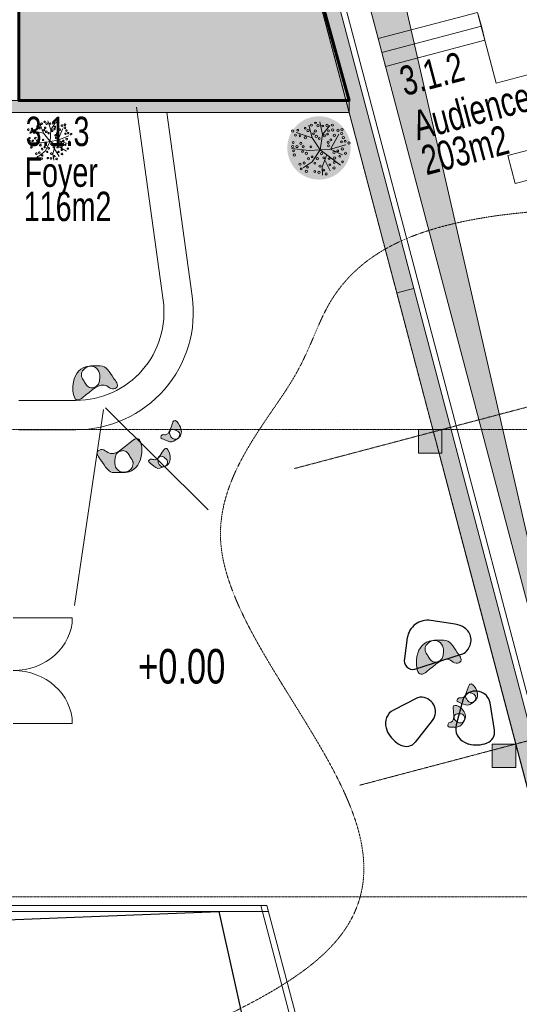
# Model space of a CAD drawing. Header units: millimetres. Extents: x -409347 to -76892, y 286088 to 1850972.
# Tile 325 of 364: x -228075 to -219567, y 1279518 to 1296278. Entities that reach past the tile are written whole.
import ezdxf

# ---------------------------------------------------------------- set-up
doc = ezdxf.new("R2010")
doc.units = ezdxf.units.MM
doc.linetypes.add('DGN Style 2', pattern=[3.08948, 1.853688, -1.235792])
doc.linetypes.add('DGN Style 4', pattern=[4.946257, 2.471584, -1.235792, 0.003089, -1.235792])
for name, color, linetype, lineweight in [('A_BU_CONCRETE_S_FILL', 7, 'Continuous', 0), ('A_BU_DOOR_S', 7, 'Continuous', 0), ('A_BU_FURNITURE_E', 58, 'Continuous', 0), ('A_BU_PIERCING-DOWN', 7, 'Continuous', 0), ('A_P_ALLG_RWO_X_X', 20, 'Continuous', 30), ('A_P_ERSC_TRE_A_X', 251, 'Continuous', 0), ('A_P_TEXT_100_X_T', 80, 'Continuous', 0), ('A_P_WAND_BET_A_X', 25, 'Continuous', 0), ('A_P_WAND_BET_V_X', 131, 'DGN Style 2', 0), ('A_P_WAND_BET_X_X', 251, 'Continuous', 30), ('W_TEXT1', 251, 'Continuous', 13), ('X_SCHRAFFUR 3', 65, 'Continuous', 0), ('Y_MENSCHEN (VOR GLAS)', 30, 'Continuous', 0), ('Z_RAUMSTEMPEL', 251, 'Continuous', 0)]:
    doc.layers.add(name, color=color, linetype=linetype, lineweight=lineweight)
doc.layers.add('A_P_ACHS_HAR_X_X', color=70, linetype='DGN Style 4', lineweight=0, transparency=0.7)
doc.styles.add('H_200-25', font='arial.ttf', dxfattribs={"width": 0.7, "height": 0.5})
doc.styles.add('HPP200-25', font='arial.ttf', dxfattribs={"width": 0.7, "height": 0.5})
doc.styles.add('HPP200-35', font='arial.ttf', dxfattribs={"width": 0.714286, "height": 0.7})

# ---------------------------------------------------------------- blocks, each defined once
blk = doc.blocks.new('*U279')
at = {"layer": 'A_BU_DOOR_S', "transparency": 33554559}
blk.add_line((-0.45, -0.504), (-0.45, 0.504), dxfattribs=at)
at = {"layer": 'A_BU_DOOR_S', "transparency": 33554559, "extrusion": (0, 0, -1)}
blk.add_ellipse((-0.45, -0.504), major_axis=(0, 1.008), ratio=0.892857, start_param=0, end_param=1.570796, dxfattribs=at)
blk = doc.blocks.new('*U280')
at = {"layer": 'A_BU_DOOR_S', "transparency": 33554559}
blk.add_line((-0.45, -0.504), (-0.45, 0.504), dxfattribs=at)
at = {"layer": 'A_BU_DOOR_S', "transparency": 33554559, "extrusion": (0, 0, -1)}
blk.add_ellipse((-0.45, -0.504), major_axis=(0, 1.008), ratio=0.892857, start_param=0, end_param=1.570796, dxfattribs=at)
blk = doc.blocks.new('backstage 2')
at = {"layer": 'A_BU_CONCRETE_S_FILL', "lineweight": 60, "true_color": 0x939598, "transparency": 33554470}
h = blk.add_hatch(color=252, dxfattribs=at)
h.dxf.hatch_style = 1
h.paths.add_polyline_path([(-210117, 1302604), (-211266, 1306956), (-228087, 1302594), (-228087, 1294900), (-222465, 1294900), (-223611, 1299043)])
at = {"color": 252, "lineweight": 60, "true_color": 0x939598}
blk.add_lwpolyline([(-228087, 1302594), (-211266, 1306956), (-210117, 1302604), (-223611, 1299043), (-222465, 1294900), (-228087, 1294900), (-228087, 1302594)], dxfattribs=at)

msp = doc.modelspace()

# ---------------------------------------------------------------- hatches: boundary and pattern name
at = {"layer": 'A_BU_CONCRETE_S_FILL', "ltscale": 4.744342, "extrusion": (0, 0, -1)}
msp.add_hatch(color=256, dxfattribs=at).paths.add_polyline_path([(210675, 1306280), (210861, 1306983), (210860, 1306983), (210931, 1307251), (210931, 1307251), (210957, 1307348), (211551, 1307191), (211525, 1307095), (211940, 1306985), (211966, 1307082), (212896, 1306836), (212871, 1306739), (213261, 1306636), (213287, 1306733), (214216, 1306488), (214191, 1306391), (214608, 1306281), (214633, 1306378), (215562, 1306132), (215536, 1306036), (215929, 1305932), (215954, 1306029), (216882, 1305784), (216856, 1305687), (217275, 1305577), (217301, 1305673), (218227, 1305429), (218202, 1305332), (218596, 1305228), (218622, 1305325), (219547, 1305080), (219522, 1304984), (219943, 1304873), (219968, 1304969), (220893, 1304725), (220867, 1304629), (221264, 1304524), (221289, 1304621), (222213, 1304377), (222187, 1304280), (222610, 1304168), (222636, 1304265), (223558, 1304022), (223533, 1303925), (223931, 1303820), (223956, 1303916), (224878, 1303673), (224852, 1303577), (225278, 1303464), (225303, 1303561), (226198, 1303325), (226172, 1303228), (226598, 1303116), (226624, 1303212), (227518, 1302976), (227492, 1302880), (227919, 1302767), (227936, 1302762), (227936, 1302555), (211266, 1306956), (210117, 1302604), (212298, 1302028), (212222, 1301738), (210041, 1302314), (205133, 1283721), (218337, 1280236), (219028, 1282853), (221364, 1291705), (221654, 1291629), (219318, 1282776), (218806, 1280839), (218516, 1280916), (218312, 1280139), (205108, 1283624), (204725, 1282174), (217929, 1278689), (218516, 1280916), (218806, 1280839), (218219, 1278612), (223209, 1277295), (223197, 1277247), (223526, 1277160), (223424, 1276773), (223095, 1276860), (223095, 1276860), (222837, 1276928), (222837, 1276928), (222532, 1277008), (222596, 1277250), (222168, 1277363), (222104, 1277121), (221770, 1277209), (221770, 1277209), (221517, 1277276), (221517, 1277276), (221211, 1277357), (221275, 1277599), (220848, 1277711), (220784, 1277470), (220465, 1277554), (220465, 1277554), (220196, 1277625), (220196, 1277625), (219891, 1277706), (219954, 1277947), (219528, 1278060), (219464, 1277818), (219130, 1277906), (219130, 1277906), (218876, 1277973), (218876, 1277973), (218570, 1278054), (218634, 1278296), (218208, 1278408), (218145, 1278167), (217810, 1278255), (217810, 1278255), (217530, 1278329), (217530, 1278329), (217223, 1278410), (217287, 1278652), (216889, 1278757), (216825, 1278515), (216489, 1278604), (216489, 1278604), (216210, 1278677), (216210, 1278677), (215902, 1278758), (215966, 1279000), (215543, 1279112), (215479, 1278870), (215143, 1278959), (215143, 1278959), (214864, 1279033), (214864, 1279033), (214556, 1279114), (214620, 1279356), (214223, 1279460), (214159, 1279219), (213823, 1279307), (213823, 1279307), (213543, 1279381), (213543, 1279381), (213235, 1279463), (213299, 1279704), (212878, 1279816), (212814, 1279574), (212477, 1279663), (212477, 1279663), (212197, 1279737), (212197, 1279737), (211888, 1279818), (211952, 1280060), (211558, 1280164), (211494, 1279922), (211156, 1280011), (211156, 1280011), (210877, 1280085), (210877, 1280085), (210567, 1280167), (210631, 1280409), (210212, 1280519), (210148, 1280277), (209810, 1280367), (209810, 1280367), (209531, 1280440), (209531, 1280440), (209221, 1280522), (209285, 1280764), (208892, 1280868), (208829, 1280626), (208490, 1280715), (208490, 1280715), (208210, 1280789), (208210, 1280789), (207900, 1280871), (207964, 1281113), (207547, 1281223), (207483, 1280981), (207144, 1281071), (207144, 1281071), (206864, 1281144), (206864, 1281144), (206553, 1281226), (206617, 1281468), (206227, 1281571), (206163, 1281329), (205824, 1281419), (205824, 1281419), (205544, 1281493), (205544, 1281493), (205233, 1281575), (205296, 1281817), (204881, 1281926), (204818, 1281685), (204477, 1281774), (204477, 1281774), (204224, 1281841), (204132, 1281866), (204354, 1282707), (204446, 1282683), (204453, 1282711), (204453, 1282711), (204649, 1283452), (204649, 1283452), (204716, 1283705), (204716, 1283705), (204795, 1284004), (204988, 1283953), (205097, 1284366), (204904, 1284417), (204997, 1284772), (204997, 1284772), (205064, 1285026), (205064, 1285026), (205143, 1285325), (205336, 1285274), (205445, 1285686), (205252, 1285737), (205346, 1286092), (205346, 1286092), (205413, 1286346), (205413, 1286346), (205492, 1286646), (205685, 1286595), (205793, 1287006), (205600, 1287057), (205690, 1287398), (205690, 1287398), (205761, 1287666), (205761, 1287666), (205841, 1287966), (206034, 1287915), (206142, 1288326), (205949, 1288376), (206043, 1288733), (206043, 1288733), (206110, 1288987), (206110, 1288987), (206189, 1289287), (206382, 1289236), (206490, 1289645), (206297, 1289696), (206391, 1290053), (206391, 1290053), (206465, 1290333), (206465, 1290333), (206545, 1290634), (206738, 1290583), (206838, 1290965), (206646, 1291016), (206740, 1291373), (206740, 1291373), (206814, 1291653), (206814, 1291653), (206893, 1291955), (207086, 1291904), (207194, 1292311), (207001, 1292362), (207095, 1292720), (207095, 1292720), (207169, 1292999), (207169, 1292999), (207249, 1293301), (207442, 1293250), (207542, 1293631), (207349, 1293681), (207444, 1294040), (207444, 1294040), (207518, 1294319), (207518, 1294319), (207598, 1294622), (207790, 1294571), (207897, 1294976), (207704, 1295027), (207799, 1295386), (207799, 1295386), (207873, 1295666), (207873, 1295666), (207953, 1295969), (208146, 1295918), (208245, 1296296), (208053, 1296347), (208148, 1296706), (208148, 1296706), (208221, 1296986), (208222, 1296986), (208302, 1297290), (208494, 1297239), (208601, 1297642), (208408, 1297692), (208503, 1298052), (208503, 1298052), (208577, 1298332), (208577, 1298332), (208657, 1298636), (208850, 1298585), (208949, 1298961), (208757, 1299012), (208852, 1299373), (208852, 1299373), (208925, 1299652), (208925, 1299652), (209006, 1299957), (209198, 1299906), (209304, 1300307), (209112, 1300358), (209207, 1300719), (209207, 1300719), (209281, 1300998), (209281, 1300998), (209361, 1301304), (209554, 1301253), (209652, 1301627), (209460, 1301678), (209556, 1302039), (209555, 1302039), (209629, 1302319), (209629, 1302319), (209710, 1302625), (209902, 1302574), (210008, 1302973), (209815, 1303023), (209911, 1303385), (209911, 1303385), (209978, 1303639), (209978, 1303639), (210059, 1303945), (210251, 1303895), (210356, 1304292), (210164, 1304343), (210259, 1304706), (210259, 1304706), (210326, 1304959), (210326, 1304959), (210407, 1305266), (210600, 1305216), (210704, 1305612), (210512, 1305663), (210608, 1306026), (210608, 1306026), (210675, 1306280)], flags=0)
at = {"layer": 'A_BU_CONCRETE_S_FILL', "ltscale": 4.744342}
msp.add_hatch(color=256, dxfattribs=at).paths.add_polyline_path([(-221654, 1291629), (-223534, 1298753), (-223534, 1298753), (-223611, 1299043), (-223321, 1299119), (-221145, 1299693), (-221069, 1299403), (-223244, 1298829), (-221364, 1291705)], flags=0)
at = {"layer": 'A_BU_CONCRETE_S_FILL'}
msp.add_hatch(color=256, dxfattribs=at).paths.add_polyline_path([(-228287, 1294700), (-228287, 1294900), (-222465, 1294900), (-222465, 1294700)], flags=0)
for points in [[(-220885, 1289302), (-221285, 1289302), (-221285, 1288902), (-220885, 1288902)], [(-219627, 1283949), (-220027, 1283949), (-220027, 1283549), (-219627, 1283549)]]:
    msp.add_hatch(color=256, dxfattribs=at).paths.add_polyline_path(points)
at = {"layer": 'A_BU_PIERCING-DOWN'}
msp.add_hatch(color=256, dxfattribs=at).paths.add_polyline_path([(-217485, 1278968), (-222633, 1298473), (-210396, 1301703), (-221854, 1298058)])
at = {"layer": 'X_SCHRAFFUR 3', "transparency": 33554559}
h = msp.add_hatch(color=256, dxfattribs=at)
edge = h.paths.add_edge_path()
edge.add_ellipse((-227574, 1294227), major_axis=(-285, 285), ratio=1, start_angle=193.9885, end_angle=553.9885)
h = msp.add_hatch(color=256, dxfattribs=at)
edge = h.paths.add_edge_path()
edge.add_arc((-222979, 1294095), 539, -37.0306, 322.9694)
at = {"layer": 'Y_MENSCHEN (VOR GLAS)', "linetype": 'Continuous', "transparency": 33554559, "extrusion": (0, 0, -1)}
h = msp.add_hatch(color=256, dxfattribs=at)
edge = h.paths.add_edge_path()
edge.add_spline(control_points=[(226704, 1290386), (226601, 1290390), (226525, 1290228), (226364, 1290035), (226510, 1289971), (226682, 1290154), (226887, 1289921), (227144, 1289754), (227213, 1290137), (227018, 1290411), (226788, 1290382), (226704, 1290386)], knot_values=[0, 0, 0, 0, 0.14717, 0.223427, 0.264495, 0.315541, 0.530984, 0.576721, 0.696815, 0.881374, 1, 1, 1, 1], degree=3, periodic=0)
edge = h.paths.add_edge_path(flags=16)
edge.add_spline(control_points=[(226901, 1290375), (226943, 1290365), (227010, 1290317), (227034, 1290205), (226979, 1290130), (226942, 1290055), (226877, 1290005), (226797, 1290017), (226726, 1290062), (226715, 1290160), (226699, 1290267), (226779, 1290377), (226867, 1290382), (226901, 1290375)], knot_values=[0, 0, 0, 0, 0.121659, 0.207681, 0.296391, 0.37264, 0.453094, 0.504047, 0.594724, 0.666593, 0.772199, 0.899184, 1, 1, 1, 1], degree=3, periodic=0)
h = msp.add_hatch(color=256, dxfattribs=at)
edge = h.paths.add_edge_path()
edge.add_spline(control_points=[(225451, 1289103), (225493, 1289072), (225570, 1289119), (225690, 1289155), (225647, 1289222), (225525, 1289193), (225503, 1289347), (225442, 1289488), (225308, 1289346), (225314, 1289179), (225418, 1289127), (225451, 1289103)], knot_values=[0, 0, 0, 0, 0.14717, 0.223427, 0.264495, 0.315541, 0.530984, 0.576721, 0.696815, 0.881374, 1, 1, 1, 1], degree=3, periodic=0)
edge = h.paths.add_edge_path(flags=16)
edge.add_spline(control_points=[(225372, 1289162), (225358, 1289177), (225343, 1289215), (225364, 1289269), (225407, 1289285), (225444, 1289306), (225485, 1289309), (225514, 1289282), (225532, 1289244), (225509, 1289200), (225486, 1289151), (225423, 1289127), (225385, 1289149), (225372, 1289162)], knot_values=[0, 0, 0, 0, 0.121659, 0.207681, 0.296391, 0.37264, 0.453094, 0.504047, 0.594724, 0.666593, 0.772199, 0.899184, 1, 1, 1, 1], degree=3, periodic=0)
h = msp.add_hatch(color=256, dxfattribs=at)
edge = h.paths.add_edge_path()
edge.add_spline(control_points=[(226462, 1288568), (226565, 1288564), (226641, 1288726), (226802, 1288919), (226657, 1288983), (226485, 1288800), (226279, 1289034), (226022, 1289200), (225953, 1288817), (226148, 1288543), (226379, 1288572), (226462, 1288568)], knot_values=[0, 0, 0, 0, 0.14717, 0.223427, 0.264495, 0.315541, 0.530984, 0.576721, 0.696815, 0.881374, 1, 1, 1, 1], degree=3, periodic=0)
edge = h.paths.add_edge_path(flags=16)
edge.add_spline(control_points=[(226265, 1288580), (226223, 1288589), (226156, 1288637), (226132, 1288749), (226188, 1288824), (226225, 1288899), (226290, 1288949), (226369, 1288937), (226440, 1288892), (226452, 1288794), (226467, 1288688), (226387, 1288577), (226300, 1288572), (226265, 1288580)], knot_values=[0, 0, 0, 0, 0.121659, 0.207681, 0.296391, 0.37264, 0.453094, 0.504047, 0.594724, 0.666593, 0.772199, 0.899184, 1, 1, 1, 1], degree=3, periodic=0)
h = msp.add_hatch(color=256, dxfattribs=at)
edge = h.paths.add_edge_path()
edge.add_spline(control_points=[(225686, 1288645), (225734, 1288626), (225796, 1288691), (225902, 1288758), (225843, 1288811), (225733, 1288751), (225672, 1288894), (225576, 1289014), (225483, 1288842), (225533, 1288682), (225647, 1288659), (225686, 1288645)], knot_values=[0, 0, 0, 0, 0.14717, 0.223427, 0.264495, 0.315541, 0.530984, 0.576721, 0.696815, 0.881374, 1, 1, 1, 1], degree=3, periodic=0)
edge = h.paths.add_edge_path(flags=16)
edge.add_spline(control_points=[(225594, 1288681), (225576, 1288692), (225552, 1288725), (225558, 1288782), (225596, 1288809), (225625, 1288839), (225664, 1288853), (225700, 1288834), (225726, 1288802), (225716, 1288754), (225707, 1288700), (225652, 1288660), (225609, 1288672), (225594, 1288681)], knot_values=[0, 0, 0, 0, 0.121659, 0.207681, 0.296391, 0.37264, 0.453094, 0.504047, 0.594724, 0.666593, 0.772199, 0.899184, 1, 1, 1, 1], degree=3, periodic=0)
h = msp.add_hatch(color=256, dxfattribs=at)
edge = h.paths.add_edge_path()
edge.add_spline(control_points=[(220853, 1285716), (220749, 1285721), (220673, 1285559), (220512, 1285365), (220658, 1285302), (220830, 1285485), (221035, 1285251), (221292, 1285084), (221361, 1285468), (221166, 1285741), (220936, 1285713), (220853, 1285716)], knot_values=[0, 0, 0, 0, 0.14717, 0.223427, 0.264495, 0.315541, 0.530984, 0.576721, 0.696815, 0.881374, 1, 1, 1, 1], degree=3, periodic=0)
edge = h.paths.add_edge_path(flags=16)
edge.add_spline(control_points=[(221049, 1285705), (221091, 1285695), (221158, 1285648), (221182, 1285535), (221127, 1285461), (221090, 1285385), (221025, 1285335), (220945, 1285348), (220875, 1285392), (220863, 1285490), (220847, 1285597), (220927, 1285708), (221015, 1285713), (221049, 1285705)], knot_values=[0, 0, 0, 0, 0.121659, 0.207681, 0.296391, 0.37264, 0.453094, 0.504047, 0.594724, 0.666593, 0.772199, 0.899184, 1, 1, 1, 1], degree=3, periodic=0)
h = msp.add_hatch(color=256, dxfattribs=at)
edge = h.paths.add_edge_path()
edge.add_spline(control_points=[(220409, 1284622), (220451, 1284592), (220527, 1284638), (220648, 1284675), (220605, 1284741), (220482, 1284712), (220461, 1284867), (220400, 1285007), (220265, 1284866), (220271, 1284698), (220375, 1284647), (220409, 1284622)], knot_values=[0, 0, 0, 0, 0.14717, 0.223427, 0.264495, 0.315541, 0.530984, 0.576721, 0.696815, 0.881374, 1, 1, 1, 1], degree=3, periodic=0)
edge = h.paths.add_edge_path(flags=16)
edge.add_spline(control_points=[(220330, 1284681), (220315, 1284696), (220301, 1284735), (220321, 1284788), (220365, 1284804), (220401, 1284826), (220442, 1284829), (220472, 1284801), (220489, 1284763), (220467, 1284719), (220444, 1284670), (220380, 1284646), (220342, 1284668), (220330, 1284681)], knot_values=[0, 0, 0, 0, 0.121659, 0.207681, 0.296391, 0.37264, 0.453094, 0.504047, 0.594724, 0.666593, 0.772199, 0.899184, 1, 1, 1, 1], degree=3, periodic=0)
h = msp.add_hatch(color=256, dxfattribs=at)
edge = h.paths.add_edge_path()
edge.add_spline(control_points=[(220553, 1284274), (220581, 1284230), (220669, 1284244), (220794, 1284232), (220780, 1284310), (220656, 1284330), (220694, 1284481), (220691, 1284634), (220513, 1284554), (220455, 1284397), (220531, 1284310), (220553, 1284274)], knot_values=[0, 0, 0, 0, 0.14717, 0.223427, 0.264495, 0.315541, 0.530984, 0.576721, 0.696815, 0.881374, 1, 1, 1, 1], degree=3, periodic=0)
edge = h.paths.add_edge_path(flags=16)
edge.add_spline(control_points=[(220503, 1284359), (220495, 1284379), (220496, 1284420), (220535, 1284461), (220582, 1284460), (220624, 1284465), (220662, 1284453), (220680, 1284416), (220681, 1284374), (220644, 1284342), (220604, 1284306), (220536, 1284307), (220509, 1284342), (220503, 1284359)], knot_values=[0, 0, 0, 0, 0.121659, 0.207681, 0.296391, 0.37264, 0.453094, 0.504047, 0.594724, 0.666593, 0.772199, 0.899184, 1, 1, 1, 1], degree=3, periodic=0)

# ---------------------------------------------------------------- linework, layer by layer
at = {"color": 0, "linetype": 'ByBlock', "lineweight": -2}
for p, q in [((-220657, 1285989), (-221076, 1286053)), ((-221475, 1285755), (-221524, 1285404)), ((-220467, 1285531), (-220441, 1285564)), ((-221346, 1285222), (-220553, 1285477)), ((-221299, 1284736), (-221711, 1284525)), ((-220522, 1284720), (-220642, 1284273)), ((-219989, 1284186), (-220064, 1284650)), ((-221336, 1283983), (-221043, 1284350)), ((-221834, 1284224), (-221811, 1284153)), ((-220503, 1283980), (-220434, 1283949))]:
    msp.add_line(p, q, dxfattribs=at)
for centre, radius, start, end in [((-221128, 1285707), 350, 81.3198, 172.103), ((-220735, 1285570), 426, 56.7031, 79.4197), ((-220638, 1285718), 250, 322.0834, 56.7031), ((-220585, 1285623), 150, 282.5167, 322.0834), ((-221378, 1285368), 150, 166.4121, 282.5167), ((-220309, 1284600), 250, 11.5001, 141.0681), ((-221254, 1284647), 100, 93.3571, 117.1724), ((-221245, 1284498), 250, 323.789, 93.3571), ((-220425, 1284694), 100, 141.0681, 164.8834), ((-221597, 1284303), 250, 117.1724, 198.2116), ((-220401, 1284208), 250, 164.8834, 245.9226), ((-220187, 1284154), 200, 290.6552, 9.1451), ((-221343, 1284401), 530, 207.9584, 242.9442), ((-221493, 1284108), 200, 242.9442, 321.4341), ((-220303, 1284463), 530, 255.6694, 290.6552)]:
    msp.add_arc(centre, radius, start, end, dxfattribs=at)
at = {"layer": 'A_BU_CONCRETE_S_FILL', "ltscale": 4.744342}
for p, q in [((-223534, 1298753), (-221654, 1291629)), ((-221364, 1291705), (-223244, 1298829)), ((-221364, 1291705), (-221654, 1291629)), ((-221654, 1291629), (-221364, 1291705)), ((-219028, 1282853), (-221364, 1291705)), ((-221654, 1291629), (-219318, 1282776))]:
    msp.add_line(p, q, dxfattribs=at)
at = {"layer": 'A_BU_CONCRETE_S_FILL', "transparency": 33554559}
msp.add_line((-218266, 1280358), (-223122, 1298758), dxfattribs=at)
at = {"layer": 'A_BU_CONCRETE_S_FILL'}
for p, q in [((-222465, 1294900), (-228287, 1294900)), ((-222465, 1294700), (-222465, 1294900)), ((-228287, 1294700), (-222465, 1294700)), ((-220885, 1289302), (-221285, 1289302)), ((-221285, 1289302), (-221285, 1288902)), ((-220885, 1288902), (-220885, 1289302)), ((-221285, 1288902), (-220885, 1288902)), ((-219627, 1283949), (-220027, 1283949)), ((-220027, 1283949), (-220027, 1283549)), ((-219627, 1283549), (-219627, 1283949)), ((-220027, 1283549), (-219627, 1283549))]:
    msp.add_line(p, q, dxfattribs=at)
at = {"layer": 'A_BU_CONCRETE_S_FILL', "color": 252, "ltscale": 16.48958, "true_color": 0x939598, "transparency": 33554559}
for p, q in [((-219762, 1293964), (-219182, 1294117)), ((-219637, 1293490), (-219762, 1293964)), ((-219057, 1293643), (-219637, 1293490))]:
    msp.add_line(p, q, dxfattribs=at)
at = {"layer": 'A_BU_FURNITURE_E', "ltscale": 15, "transparency": 33554559}
msp.add_line((-222633, 1298473), (-221969, 1295957), dxfattribs=at)
at = {"layer": 'A_BU_FURNITURE_E', "color": 252, "ltscale": 15, "true_color": 0x939598, "transparency": 33554559}
for p, q in [((-219959, 1295200), (-211112, 1297534)), ((-221969, 1295957), (-220277, 1296403)), ((-220277, 1296403), (-219959, 1295200))]:
    msp.add_line(p, q, dxfattribs=at)
at = {"layer": 'A_BU_FURNITURE_E', "transparency": 33554559}
for p, q in [((-226085, 1294792), (-225632, 1291503)), ((-225137, 1291571), (-225567, 1294700)), ((-227118, 1289798), (-228087, 1289798)), ((-228087, 1289298), (-227118, 1289298))]:
    msp.add_line(p, q, dxfattribs=at)
for radius in [2000, 1500]:
    msp.add_arc((-227118, 1291298), radius, 270, 7.8355, dxfattribs=at)
at = {"layer": 'A_BU_FURNITURE_E', "color": 252, "true_color": 0x939598, "transparency": 33554559}
for points in [[(-220277, 1296403), (-221969, 1295957), (-221907, 1295720), (-220214, 1296166)], [(-220214, 1296166), (-221907, 1295720), (-221844, 1295483), (-220152, 1295930)]]:
    msp.add_3dface(points, dxfattribs=at)
at = {"layer": 'A_BU_PIERCING-DOWN'}
for p, q in [((-222633, 1298473), (-217485, 1278968)), ((-217485, 1278968), (-221854, 1298058))]:
    msp.add_line(p, q, dxfattribs=at)
at = {"layer": 'A_P_ACHS_HAR_X_X', "ltscale": 0.000466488, "transparency": 33554477}
for p, q in [((-226218, 1308919), (-216434, 1271849)), ((-197313, 1295523), (-223401, 1288637)), ((-196203, 1290132), (-222291, 1283246)), ((-218489, 1289302), (-308489, 1289302)), ((-218489, 1281350), (-308489, 1281350))]:
    msp.add_line(p, q, dxfattribs=at)
at = {"layer": 'A_P_ALLG_RWO_X_X', "ltscale": 0.01}
msp.add_lwpolyline([(-299745, 1340273), (-299084, 1312338), (-295968, 1312345), (-296277, 1279204), (-262946, 1279288), (-262947, 1280042), (-247230, 1280212), (-224684, 1281100), (-223942, 1277761), (-223416, 1275855), (-216580, 1276717), (-198124, 1282612), (-204829, 1310223), (-209813, 1308967), (-209539, 1307618), (-225725, 1303346), (-227528, 1341854)], dxfattribs=at)
at = {"layer": 'A_P_ERSC_TRE_A_X', "linetype": 'Continuous', "transparency": 33554559}
msp.add_line((-222465, 1294700), (-218239, 1278690), dxfattribs=at)
at = {"layer": 'A_P_WAND_BET_A_X', "transparency": 33554482}
msp.add_line((-222465, 1294700), (-228087, 1294700), dxfattribs=at)
at = {"layer": 'A_P_WAND_BET_A_X', "ltscale": 0.01}
msp.add_3dface([(-409347, 1850972), (-87526, 1850972), (-87526, 286088), (-409347, 286088)], dxfattribs=at)
at = {"layer": 'A_P_WAND_BET_A_X'}
for points in [[(-263125, 1281100), (-263125, 1281200), (-223865, 1281200), (-223839, 1281100)], [(-222859, 1277387), (-222956, 1277362), (-223969, 1281200), (-223865, 1281200)]]:
    msp.add_3dface(points, dxfattribs=at)
at = {"layer": 'A_P_WAND_BET_V_X'}
msp.add_3dface([(-393846, 1377501), (-393839, 1242491), (-110945, 1242506), (-110952, 1377516)], dxfattribs=at)
at = {"layer": 'A_P_WAND_BET_X_X'}
msp.add_line((-222658, 1289433), (-222658, 1289433), dxfattribs=at)
at = {"layer": 'Y_MENSCHEN (VOR GLAS)', "transparency": 33554559}
for p, q in [((-227545, 1294402), (-227596, 1294559)), ((-227672, 1294344), (-227883, 1294392)), ((-227672, 1294344), (-227733, 1294504)), ((-227557, 1294207), (-227545, 1294402)), ((-227545, 1294402), (-227464, 1294527)), ((-227427, 1294229), (-227339, 1294428)), ((-227557, 1294207), (-227672, 1294344)), ((-227557, 1294207), (-227427, 1294229)), ((-227427, 1294229), (-227236, 1294301)), ((-227427, 1294229), (-227265, 1294173)), ((-227696, 1294181), (-227921, 1294185)), ((-227557, 1294207), (-227696, 1294181)), ((-227557, 1294207), (-227639, 1294041)), ((-227557, 1294207), (-227277, 1294039)), ((-227463, 1294151), (-227508, 1293993)), ((-227483, 1294082), (-227401, 1293951)), ((-227639, 1294041), (-227747, 1293954)), ((-227508, 1293993), (-227492, 1293887)), ((-226647, 1289643), (-227142, 1286304)), ((-226614, 1289670), (-224863, 1287936))]:
    msp.add_line(p, q, dxfattribs=at)
at = {"layer": 'Y_MENSCHEN (VOR GLAS)', "transparency": 33554559, "flags": 128}
for points in [[(-222959, 1294065), (-223094, 1294265), (-223153, 1294485)], [(-222917, 1294323), (-222962, 1294539)], [(-222959, 1294065), (-222917, 1294323), (-222791, 1294478)], [(-223094, 1294265), (-223367, 1294358)], [(-222784, 1294077), (-222640, 1294329)], [(-222959, 1294065), (-223148, 1294050), (-223447, 1294087)], [(-222959, 1294065), (-223093, 1293856), (-223248, 1293756)], [(-222959, 1294065), (-222784, 1294077), (-222520, 1294146)], [(-222959, 1294065), (-222611, 1293803)], [(-222784, 1294077), (-222576, 1293979)], [(-222843, 1293977), (-222925, 1293774), (-222918, 1293631)], [(-222878, 1293889), (-222788, 1293703)]]:
    msp.add_lwpolyline(points, dxfattribs=at)
at = {"layer": 'Y_MENSCHEN (VOR GLAS)', "transparency": 33554559}
for centre, radius in [((-223427, 1294383), 19.1), ((-223341, 1294396), 15.5), ((-223212, 1294430), 15.5), ((-223167, 1294391), 19.1), ((-223108, 1294483), 19.1), ((-223039, 1294384), 19.1), ((-223037, 1294520), 15.5), ((-222996, 1294474), 19.1), ((-222915, 1294469), 15.5), ((-222843, 1294478), 19.1), ((-222817, 1294386), 15.5), ((-222752, 1294483), 19.1), ((-222745, 1294402), 19.1), ((-222653, 1294395), 19.1), ((-222585, 1294405), 19.1), ((-223378, 1294312), 19.1), ((-223302, 1294301), 15.5), ((-223210, 1294270), 19.1), ((-223074, 1294335), 15.5), ((-223024, 1294292), 19.1), ((-222974, 1294256), 15.5), ((-222887, 1294302), 19.1), ((-222832, 1294332), 15.5), ((-222779, 1294233), 15.5), ((-222717, 1294310), 19.1), ((-222592, 1294341), 19.1), ((-222595, 1294202), 15.5), ((-222564, 1294271), 19.1), ((-222534, 1294209), 15.5), ((-223425, 1294120), 19.1), ((-223418, 1294188), 15.5), ((-223411, 1294047), 15.5), ((-223353, 1294119), 19.1), ((-223288, 1294173), 19.1), ((-223260, 1294036), 15.5), ((-223248, 1294115), 19.1), ((-223116, 1294114), 15.5), ((-222822, 1294192), 19.1), ((-222816, 1294130), 15.5), ((-222659, 1294048), 15.5), ((-222580, 1294078), 19.1), ((-222469, 1294179), 19.1), ((-223397, 1293973), 19.1), ((-223192, 1294003), 19.1), ((-223157, 1293912), 19.1), ((-223096, 1293946), 15.5), ((-223007, 1293911), 19.1), ((-222936, 1293998), 19.1), ((-222897, 1293927), 15.5), ((-222805, 1293913), 15.5), ((-222721, 1294018), 19.1), ((-222713, 1293926), 19.1), ((-222626, 1293953), 15.5), ((-222527, 1294005), 19.1), ((-223300, 1293819), 19.1), ((-223280, 1293738), 15.5), ((-223231, 1293838), 19.1), ((-223193, 1293697), 19.1), ((-223172, 1293769), 15.5), ((-223051, 1293694), 15.5), ((-223049, 1293836), 15.5), ((-222961, 1293785), 19.1), ((-222895, 1293719), 15.5), ((-222794, 1293806), 15.5), ((-222721, 1293754), 19.1), ((-222719, 1293847), 15.5), ((-222576, 1293859), 15.5), ((-222980, 1293678), 19.1), ((-222856, 1293653), 19.1)]:
    msp.add_circle(centre, radius, dxfattribs=at)
for centre, major_axis, start_param, end_param in [((-227650, 1294539), (-8.19, 8.19), 3.385738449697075, 9.668923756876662), ((-227435, 1294534), (10.1, 10.1), 4.956535, 11.23972), ((-227929, 1294406), (-10.1, 10.1), 3.385738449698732, 9.668923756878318), ((-227866, 1294423), (-8.19, 8.19), 3.38573844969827, 9.668923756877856), ((-227773, 1294459), (8.19, 8.19), 4.956535, 11.23972), ((-227737, 1294433), (-10.1, 10.1), 3.38573844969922, 9.668923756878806), ((-227700, 1294506), (-10.1, 10.1), 3.38573844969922, 9.668923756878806), ((-227663, 1294398), (8.19, 8.19), 4.956535, 11.23972), ((-227641, 1294437), (-10.1, 10.1), 3.385738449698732, 9.668923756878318), ((-227622, 1294370), (-10.1, 10.1), 3.385738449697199, 9.668923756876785), ((-227616, 1294508), (10.1, 10.1), 4.956535, 11.23972), ((-227555, 1294511), (-8.19, 8.19), 3.38573844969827, 9.668923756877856), ((-227521, 1294389), (10.1, 10.1), 4.956535, 11.23972), ((-227502, 1294523), (-10.1, 10.1), 3.38573844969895, 9.668923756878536), ((-227483, 1294415), (8.19, 8.19), 4.956535, 11.23972), ((-227476, 1294457), (-8.19, 8.19), 3.38573844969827, 9.668923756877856), ((-227423, 1294474), (-10.1, 10.1), 3.385738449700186, 9.668923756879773), ((-227395, 1294408), (-10.1, 10.1), 3.385738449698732, 9.668923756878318), ((-227354, 1294476), (-10.1, 10.1), 3.385738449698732, 9.668923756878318), ((-227305, 1294489), (10.1, 10.1), 4.956535, 11.23972), ((-227305, 1294440), (10.1, 10.1), 4.956535, 11.23972), ((-227278, 1294391), (-10.1, 10.1), 3.38573844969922, 9.668923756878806), ((-227907, 1294211), (-10.1, 10.1), 3.385738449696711, 9.668923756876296), ((-227908, 1294262), (-8.19, 8.19), 3.38573844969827, 9.668923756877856), ((-227887, 1294358), (10.1, 10.1), 4.956535, 11.23972), ((-227853, 1294216), (-10.1, 10.1), 3.38573844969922, 9.668923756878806), ((-227830, 1294355), (-8.19, 8.19), 3.38573844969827, 9.668923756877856), ((-227810, 1294261), (-10.1, 10.1), 3.38573844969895, 9.668923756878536), ((-227775, 1294221), (10.1, 10.1), 4.956535, 11.23972), ((-227759, 1294340), (-10.1, 10.1), 3.385738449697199, 9.668923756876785), ((-227677, 1294231), (-8.19, 8.19), 3.385738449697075, 9.668923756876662), ((-227582, 1294348), (8.19, 8.19), 4.956535, 11.23972), ((-227464, 1294312), (-10.1, 10.1), 3.385738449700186, 9.668923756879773), ((-227455, 1294266), (-8.19, 8.19), 3.38573844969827, 9.668923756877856), ((-227436, 1294346), (8.19, 8.19), 4.956535, 11.23972), ((-227332, 1294218), (-8.19, 8.19), 3.385738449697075, 9.668923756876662), ((-227296, 1294337), (-8.19, 8.19), 3.38573844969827, 9.668923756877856), ((-227275, 1294246), (-10.1, 10.1), 3.385738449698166, 9.668923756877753), ((-227251, 1294347), (8.19, 8.19), 4.956535, 11.23972), ((-227230, 1294196), (-10.1, 10.1), 3.385738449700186, 9.668923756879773), ((-227201, 1294330), (-10.1, 10.1), 3.385738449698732, 9.668923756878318), ((-227891, 1294158), (-8.19, 8.19), 3.385738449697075, 9.668923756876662), ((-227875, 1294104), (-10.1, 10.1), 3.385738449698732, 9.668923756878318), ((-227778, 1294162), (8.19, 8.19), 4.956535, 11.23972), ((-227724, 1294142), (-10.1, 10.1), 3.385738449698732, 9.668923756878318), ((-227692, 1294077), (-10.1, 10.1), 3.385738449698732, 9.668923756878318), ((-227649, 1294107), (-8.19, 8.19), 3.385738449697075, 9.668923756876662), ((-227580, 1294088), (-10.1, 10.1), 3.385738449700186, 9.668923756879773), ((-227534, 1294158), (10.1, 10.1), 4.956535, 11.23972), ((-227499, 1294109), (8.19, 8.19), 4.956535, 11.23972), ((-227430, 1294106), (-8.19, 8.19), 3.385738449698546, 9.668923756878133), ((-227376, 1294191), (10.1, 10.1), 4.956535, 11.23972), ((-227362, 1294122), (10.1, 10.1), 4.956535, 11.23972), ((-227360, 1294063), (8.19, 8.19), 4.956535, 11.23972), ((-227300, 1294150), (-8.19, 8.19), 3.38573844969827, 9.668923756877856), ((-227255, 1294083), (-8.19, 8.19), 3.38573844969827, 9.668923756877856), ((-227791, 1293997), (-10.1, 10.1), 3.385738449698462, 9.668923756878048), ((-227769, 1293938), (8.19, 8.19), 4.956535, 11.23972), ((-227741, 1294016), (-10.1, 10.1), 3.385738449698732, 9.668923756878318), ((-227701, 1293914), (-10.1, 10.1), 3.385738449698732, 9.668923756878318), ((-227692, 1293969), (8.19, 8.19), 4.956535, 11.23972), ((-227605, 1294029), (8.19, 8.19), 4.956535, 11.23972), ((-227596, 1293923), (-8.19, 8.19), 3.385738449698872, 9.668923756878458), ((-227542, 1293917), (10.1, 10.1), 4.956535, 11.23972), ((-227536, 1293998), (10.1, 10.1), 4.956535, 11.23972), ((-227481, 1293954), (-8.19, 8.19), 3.38573844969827, 9.668923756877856), ((-227447, 1293908), (10.1, 10.1), 4.956535, 11.23972), ((-227413, 1294027), (8.19, 8.19), 4.956535, 11.23972), ((-227355, 1293994), (10.1, 10.1), 4.956535, 11.23972)]:
    msp.add_ellipse(centre, major_axis=major_axis, ratio=1, start_param=start_param, end_param=end_param, dxfattribs=at)
at = {"layer": 'Y_MENSCHEN (VOR GLAS)', "linetype": 'DGN Style 2', "lineweight": 13, "transparency": 33554559}
msp.add_open_spline([(-229792, 1277280), (-226581, 1278453), (-221435, 1280233), (-222558, 1283689), (-225584, 1287573), (-223014, 1290338), (-222958, 1291933), (-220671, 1293131), (-217352, 1293059)], degree=3, dxfattribs=at)
at = {"layer": 'Y_MENSCHEN (VOR GLAS)', "transparency": 33554559}
for points, start_tangent, end_tangent in [([(-226704, 1290386), (-226475, 1290176), (-226416, 1290027), (-226496, 1289993), (-226591, 1290043), (-227002, 1289849), (-227088, 1289806), (-227169, 1290046), (-226954, 1290370), (-226704, 1290386)], (0.999091, 0.042622), (0.999091, 0.042622)), ([(-226901, 1290375), (-227004, 1290299), (-227021, 1290210), (-226979, 1290126), (-226936, 1290058), (-226865, 1290012), (-226812, 1290018), (-226735, 1290074), (-226716, 1290147), (-226714, 1290258), (-226796, 1290364), (-226901, 1290375)], (-0.975459, -0.220183), (-0.975459, -0.220183)), ([(-226462, 1288568), (-226691, 1288778), (-226751, 1288927), (-226671, 1288961), (-226576, 1288911), (-226165, 1289105), (-226078, 1289149), (-225997, 1288908), (-226212, 1288584), (-226462, 1288568)], (-0.999091, -0.042622), (-0.999091, -0.042622)), ([(-226265, 1288580), (-226162, 1288656), (-226145, 1288744), (-226187, 1288828), (-226230, 1288896), (-226301, 1288942), (-226354, 1288936), (-226432, 1288880), (-226450, 1288807), (-226452, 1288696), (-226371, 1288590), (-226265, 1288580)], (0.975459, 0.220183), (0.975459, 0.220183)), ([(-220853, 1285716), (-220623, 1285507), (-220564, 1285357), (-220644, 1285323), (-220739, 1285374), (-221150, 1285179), (-221236, 1285136), (-221318, 1285376), (-221102, 1285701), (-220853, 1285716)], (0.999091, 0.042622), (0.999091, 0.042622)), ([(-221049, 1285705), (-221152, 1285629), (-221169, 1285540), (-221127, 1285456), (-221084, 1285389), (-221013, 1285342), (-220960, 1285348), (-220883, 1285404), (-220864, 1285477), (-220862, 1285588), (-220944, 1285694), (-221049, 1285705)], (-0.975459, -0.220183), (-0.975459, -0.220183))]:
    msp.add_spline(points, degree=3, dxfattribs=dict(at, start_tangent=start_tangent, end_tangent=end_tangent))
for points, knots in [([(-225451, 1289103), (-225493, 1289072), (-225570, 1289119), (-225690, 1289155), (-225647, 1289222), (-225525, 1289193), (-225503, 1289347), (-225442, 1289488), (-225308, 1289346), (-225314, 1289179), (-225418, 1289127), (-225451, 1289103)], [0, 0, 0, 0, 0.310606, 0.471549, 0.558226, 0.66596, 1.120659, 1.217188, 1.470651, 1.860169, 2.110533, 2.110533, 2.110533, 2.110533]), ([(-225372, 1289162), (-225358, 1289177), (-225343, 1289215), (-225364, 1289269), (-225407, 1289285), (-225444, 1289306), (-225485, 1289309), (-225514, 1289282), (-225532, 1289244), (-225509, 1289200), (-225486, 1289151), (-225423, 1289127), (-225385, 1289149), (-225372, 1289162)], [0, 0, 0, 0, 0.128004, 0.218512, 0.311849, 0.392074, 0.476724, 0.530335, 0.62574, 0.701357, 0.812471, 0.946078, 1.052153, 1.052153, 1.052153, 1.052153]), ([(-225686, 1288645), (-225734, 1288626), (-225796, 1288691), (-225902, 1288758), (-225843, 1288811), (-225733, 1288751), (-225672, 1288894), (-225576, 1289014), (-225483, 1288842), (-225533, 1288682), (-225647, 1288659), (-225686, 1288645)], [0, 0, 0, 0, 0.310606, 0.471549, 0.558226, 0.66596, 1.120659, 1.217188, 1.470651, 1.860169, 2.110533, 2.110533, 2.110533, 2.110533]), ([(-225594, 1288681), (-225576, 1288692), (-225552, 1288725), (-225558, 1288782), (-225596, 1288809), (-225625, 1288839), (-225664, 1288853), (-225700, 1288834), (-225726, 1288802), (-225716, 1288754), (-225707, 1288700), (-225652, 1288660), (-225609, 1288672), (-225594, 1288681)], [0, 0, 0, 0, 0.128004, 0.218512, 0.311849, 0.392074, 0.476724, 0.530335, 0.62574, 0.701357, 0.812471, 0.946078, 1.052153, 1.052153, 1.052153, 1.052153]), ([(-220409, 1284622), (-220451, 1284592), (-220527, 1284638), (-220648, 1284675), (-220605, 1284741), (-220482, 1284712), (-220461, 1284867), (-220400, 1285007), (-220265, 1284866), (-220271, 1284698), (-220375, 1284647), (-220409, 1284622)], [0, 0, 0, 0, 0.310606, 0.471549, 0.558226, 0.66596, 1.120659, 1.217188, 1.470651, 1.860169, 2.110533, 2.110533, 2.110533, 2.110533]), ([(-220330, 1284681), (-220315, 1284696), (-220301, 1284735), (-220321, 1284788), (-220365, 1284804), (-220401, 1284826), (-220442, 1284829), (-220472, 1284801), (-220489, 1284763), (-220467, 1284719), (-220444, 1284670), (-220380, 1284646), (-220342, 1284668), (-220330, 1284681)], [0, 0, 0, 0, 0.128004, 0.218512, 0.311849, 0.392074, 0.476724, 0.530335, 0.62574, 0.701357, 0.812471, 0.946078, 1.052153, 1.052153, 1.052153, 1.052153]), ([(-220553, 1284274), (-220581, 1284230), (-220669, 1284244), (-220794, 1284232), (-220780, 1284310), (-220656, 1284330), (-220694, 1284481), (-220691, 1284634), (-220513, 1284554), (-220455, 1284397), (-220531, 1284310), (-220553, 1284274)], [0, 0, 0, 0, 0.310606, 0.471549, 0.558226, 0.66596, 1.120659, 1.217188, 1.470651, 1.860169, 2.110533, 2.110533, 2.110533, 2.110533]), ([(-220503, 1284359), (-220495, 1284379), (-220496, 1284420), (-220535, 1284461), (-220582, 1284460), (-220624, 1284465), (-220662, 1284453), (-220680, 1284416), (-220681, 1284374), (-220644, 1284342), (-220604, 1284306), (-220536, 1284307), (-220509, 1284342), (-220503, 1284359)], [0, 0, 0, 0, 0.128004, 0.218512, 0.311849, 0.392074, 0.476724, 0.530335, 0.62574, 0.701357, 0.812471, 0.946078, 1.052153, 1.052153, 1.052153, 1.052153])]:
    msp.add_open_spline(points, degree=3, knots=knots, dxfattribs=at)

# ---------------------------------------------------------------- block references
at = {"color": 1, "lineweight": 60}
msp.add_blockref('backstage 2', (0, 0), dxfattribs=at)
at = {"layer": 'A_BU_DOOR_S', "transparency": 33554559, "xscale": 1000, "yscale": 1000, "zscale": 1000, "rotation": 269.9998359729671}
msp.add_blockref('*U279', (-227683, 1285649), dxfattribs=at)
at = {"layer": 'A_BU_DOOR_S', "transparency": 33554559, "extrusion": (0, 0, -1), "xscale": 1000, "yscale": 1000, "zscale": 1000, "rotation": 90.00016105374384}
msp.add_blockref('*U280', (227683, 1284749), dxfattribs=at)

# ---------------------------------------------------------------- texts
at = {"layer": 'A_P_TEXT_100_X_T', "color": 6, "true_color": 0xff00ff, "transparency": 33554559, "style": 'HPP200-35', "width": 0.714286}
msp.add_text('+0.00', height=588.6, dxfattribs=at).set_placement((-226059, 1284978))
at = {"layer": 'A_P_WAND_BET_X_X', "color": 252, "true_color": 0x939598, "transparency": 33554559, "style": 'HPP200-25', "width": 0.7}
msp.add_text('203m2', height=500, rotation=14.7847, dxfattribs=at).set_placement((-221151, 1293628))
at = {"layer": 'A_P_WAND_BET_X_X', "transparency": 33554559, "style": 'HPP200-25', "width": 0.7}
msp.add_text('116m2', height=500, dxfattribs=at).set_placement((-228007, 1292850))
at = {"layer": 'W_TEXT1', "color": 252, "true_color": 0x939598, "transparency": 33554559, "style": 'HPP200-25', "width": 0.7}
msp.add_text('Audience Seating', height=500, rotation=14.7847, dxfattribs=at).set_placement((-221299, 1294223))
at = {"layer": 'W_TEXT1', "transparency": 33554559, "style": 'HPP200-25', "width": 0.7}
msp.add_text('Foyer', height=500, dxfattribs=at).set_placement((-227993, 1293433))
at = {"layer": 'Z_RAUMSTEMPEL', "color": 252, "true_color": 0x939598, "transparency": 33554559, "style": 'H_200-25', "width": 0.7}
msp.add_text('3.1.2', height=500, rotation=14.7847, dxfattribs=at).set_placement((-221519, 1294977))
at = {"layer": 'Z_RAUMSTEMPEL', "transparency": 33554559, "style": 'HPP200-25', "width": 0.7}
msp.add_text('3.1.3', height=500, dxfattribs=at).set_placement((-227974, 1294127))

doc.saveas('drawing.dxf')
